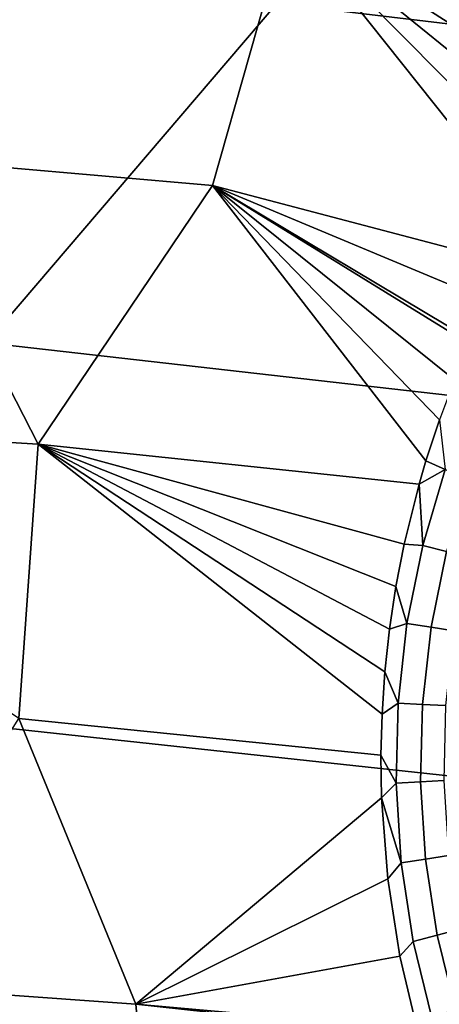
# Model space of a CAD drawing. Header units: metres. Extents: x -240 to 45, y -77 to 27.
# Tile 279 of 656: x -215.1 to -214.464, y 12.318 to 13.809. Entities that reach past the tile are written whole.
import ezdxf

# ---------------------------------------------------------------- set-up
doc = ezdxf.new("R2010")
doc.units = ezdxf.units.M
doc.layers.add('solid_102011X2', color=7, linetype='CONTINUOUS')

msp = doc.modelspace()

# ---------------------------------------------------------------- linework, layer by layer
at = {"layer": 'solid_102011X2'}
for points in [[(-212.859802, 14.153279, 304.391418), (-214.254639, 14.326181, 302.750153), (-214.710617, 13.833681, 303.080658), (-213.308197, 13.667066, 304.720764)], [(-214.807831, 13.558089, 272.023468), (-215.295013, 13.60066, 272.146851), (-215.398087, 14.024789, 272.119141), (-214.694092, 13.960668, 271.941498)], [(-214.710617, 13.833681, 303.080658), (-216.104492, 14.002638, 301.431458), (-216.551743, 13.482321, 301.750885), (-215.150238, 13.319945, 303.399323)], [(-214.356964, 13.439685, 271.914978), (-214.807831, 13.558089, 272.023468), (-214.694092, 13.960668, 271.941498), (-214.323898, 13.495448, 271.901123)], [(-214.078766, 13.790403, 271.798981), (-214.694092, 13.960668, 271.941498), (-213.994492, 13.860835, 271.764862)], [(-214.298035, 13.514844, 271.89209), (-214.323898, 13.495448, 271.901123), (-214.694092, 13.960668, 271.941498), (-214.287781, 13.550559, 271.885925)], [(-214.250763, 13.601848, 271.870392), (-214.287781, 13.550559, 271.885925), (-214.694092, 13.960668, 271.941498)], [(-214.210861, 13.65219, 271.853668), (-214.250763, 13.601848, 271.870392), (-214.694092, 13.960668, 271.941498)], [(-214.168793, 13.700503, 271.836121), (-214.210861, 13.65219, 271.853668), (-214.694092, 13.960668, 271.941498)], [(-214.124756, 13.746585, 271.817871), (-214.168793, 13.700503, 271.836121), (-214.694092, 13.960668, 271.941498)], [(-214.078766, 13.790403, 271.798981), (-214.124756, 13.746585, 271.817871), (-214.694092, 13.960668, 271.941498)], [(-213.308197, 13.667066, 304.720764), (-214.710617, 13.833681, 303.080658), (-215.150238, 13.319945, 303.399323), (-213.74054, 13.159837, 305.03833)], [(-215.072098, 13.166574, 272.11731), (-215.65097, 13.201301, 272.264221), (-215.657715, 13.242685, 272.264435), (-215.295013, 13.60066, 272.146851)], [(-215.072098, 13.166574, 272.11731), (-215.295013, 13.60066, 272.146851), (-214.807831, 13.558089, 272.023468)], [(-214.484589, 13.141448, 271.966919), (-214.495056, 13.105794, 271.970856), (-215.072098, 13.166574, 272.11731), (-214.807831, 13.558089, 272.023468)], [(-214.464188, 13.203273, 271.958984), (-214.484589, 13.141448, 271.966919), (-214.807831, 13.558089, 272.023468)], [(-214.441193, 13.26413, 271.949768), (-214.464188, 13.203273, 271.958984), (-214.807831, 13.558089, 272.023468)], [(-214.418365, 13.317857, 271.94046), (-214.441193, 13.26413, 271.949768), (-214.807831, 13.558089, 272.023468)], [(-214.415649, 13.323877, 271.939362), (-214.418365, 13.317857, 271.94046), (-214.807831, 13.558089, 272.023468)], [(-214.387543, 13.382474, 271.927734), (-214.415649, 13.323877, 271.939362), (-214.807831, 13.558089, 272.023468)], [(-214.361954, 13.419479, 271.917969), (-214.387543, 13.382474, 271.927734), (-214.807831, 13.558089, 272.023468), (-214.356964, 13.439685, 271.914978)], [(-213.74054, 13.159837, 305.03833), (-215.150238, 13.319945, 303.399323), (-215.572876, 12.785777, 303.705658), (-214.156189, 12.632384, 305.343597)], [(-215.640594, 13.111007, 272.263916), (-215.65097, 13.201301, 272.264221), (-215.072098, 13.166574, 272.11731), (-215.101624, 12.751409, 272.124908)], [(-214.455719, 13.128432, 271.958069), (-214.484589, 13.141448, 271.966919), (-214.464188, 13.203273, 271.958984)], [(-214.551102, 12.757655, 271.986755), (-214.552734, 12.695935, 271.985504), (-215.101624, 12.751409, 272.124908), (-215.072098, 13.166574, 272.11731)], [(-214.517517, 13.01517, 271.978882), (-215.072098, 13.166574, 272.11731), (-214.495056, 13.105794, 271.970856)], [(-214.546799, 12.821961, 271.986816), (-214.551102, 12.757655, 271.986755), (-215.072098, 13.166574, 272.11731)], [(-214.539749, 12.886517, 271.985535), (-214.546799, 12.821961, 271.986816), (-215.072098, 13.166574, 272.11731)], [(-214.529999, 12.951027, 271.98288), (-214.539749, 12.886517, 271.985535), (-215.072098, 13.166574, 272.11731)], [(-214.517517, 13.01517, 271.978882), (-214.529999, 12.951027, 271.98288), (-215.072098, 13.166574, 272.11731)], [(-214.455719, 13.128432, 271.958069), (-214.495056, 13.105794, 271.970856), (-214.484589, 13.141448, 271.966919)], [(-214.455719, 13.128432, 271.958069), (-214.489532, 13.01333, 271.970306), (-214.495056, 13.105794, 271.970856)], [(-214.420914, 13.115626, 271.94223), (-214.453613, 13.004047, 271.954468), (-214.489532, 13.01333, 271.970306), (-214.455719, 13.128432, 271.958069)], [(-214.489532, 13.01333, 271.970306), (-214.517517, 13.01517, 271.978882), (-214.495056, 13.105794, 271.970856)], [(-214.489532, 13.01333, 271.970306), (-214.513382, 12.894969, 271.977661), (-214.529999, 12.951027, 271.98288), (-214.517517, 13.01517, 271.978882)], [(-214.453613, 13.004047, 271.954468), (-214.476669, 12.889318, 271.961945), (-214.513382, 12.894969, 271.977661), (-214.489532, 13.01333, 271.970306)], [(-214.420166, 12.994957, 271.933838), (-214.442413, 12.883838, 271.941376), (-214.476669, 12.889318, 271.961945), (-214.453613, 13.004047, 271.954468)], [(-214.513382, 12.894969, 271.977661), (-214.539749, 12.886517, 271.985535), (-214.529999, 12.951027, 271.98288)], [(-214.513382, 12.894969, 271.977661), (-214.526932, 12.774575, 271.980042), (-214.546799, 12.821961, 271.986816), (-214.539749, 12.886517, 271.985535)], [(-214.476669, 12.889318, 271.961945), (-214.489761, 12.77262, 271.964508), (-214.526932, 12.774575, 271.980042), (-214.513382, 12.894969, 271.977661)], [(-214.442413, 12.883838, 271.941376), (-214.455002, 12.770828, 271.944122), (-214.489761, 12.77262, 271.964508), (-214.476669, 12.889318, 271.961945)], [(-214.526932, 12.774575, 271.980042), (-214.551102, 12.757655, 271.986755), (-214.546799, 12.821961, 271.986816)], [(-214.156189, 12.632384, 305.343597), (-215.572876, 12.785777, 303.705658), (-215.977859, 12.23201, 303.999176), (-214.554504, 12.085532, 305.636169)], [(-214.526932, 12.774575, 271.980042), (-214.529907, 12.653405, 271.977356), (-214.552734, 12.695935, 271.985504), (-214.551102, 12.757655, 271.986755)], [(-214.489761, 12.77262, 271.964508), (-214.492615, 12.655173, 271.962097), (-214.529907, 12.653405, 271.977356), (-214.526932, 12.774575, 271.980042)], [(-214.455002, 12.770828, 271.944122), (-214.457703, 12.657096, 271.941986), (-214.492615, 12.655173, 271.962097), (-214.489761, 12.77262, 271.964508)], [(-214.924271, 12.31864, 272.053101), (-215.354813, 12.349429, 272.162323), (-215.101624, 12.751409, 272.124908)], [(-214.551758, 12.630931, 271.982849), (-214.924271, 12.31864, 272.053101), (-215.101624, 12.751409, 272.124908), (-214.552734, 12.695935, 271.985504)], [(-214.529907, 12.653405, 271.977356), (-214.551758, 12.630931, 271.982849), (-214.552734, 12.695935, 271.985504)], [(-214.529907, 12.653405, 271.977356), (-214.522263, 12.532729, 271.969727), (-214.551758, 12.630931, 271.982849)], [(-214.492615, 12.655173, 271.962097), (-214.485168, 12.538202, 271.954834), (-214.522263, 12.532729, 271.969727), (-214.529907, 12.653405, 271.977356)], [(-214.457703, 12.657096, 271.941986), (-214.45047, 12.543821, 271.935059), (-214.485168, 12.538202, 271.954834), (-214.492615, 12.655173, 271.962097)], [(-214.551758, 12.630931, 271.982849), (-214.542435, 12.508316, 271.974243), (-214.924271, 12.31864, 272.053101)], [(-212.733994, 12.481375, 306.971497), (-214.156189, 12.632384, 305.343597), (-214.554504, 12.085532, 305.636169), (-213.125931, 11.941332, 307.262726)], [(-214.522263, 12.532729, 271.969727), (-214.542435, 12.508316, 271.974243), (-214.551758, 12.630931, 271.982849)], [(-214.485168, 12.538202, 271.954834), (-214.46756, 12.42293, 271.942932), (-214.504105, 12.413812, 271.957397), (-214.522263, 12.532729, 271.969727)], [(-214.45047, 12.543821, 271.935059), (-214.433395, 12.432181, 271.923615), (-214.46756, 12.42293, 271.942932), (-214.485168, 12.538202, 271.954834)], [(-214.522263, 12.532729, 271.969727), (-214.504105, 12.413812, 271.957397), (-214.524139, 12.391437, 271.961639), (-214.542435, 12.508316, 271.974243)], [(-214.542435, 12.508316, 271.974243), (-214.524139, 12.391437, 271.961639), (-214.924271, 12.31864, 272.053101)], [(-214.46756, 12.42293, 271.942932), (-214.440002, 12.310525, 271.926758), (-214.475662, 12.297861, 271.940704), (-214.504105, 12.413812, 271.957397)], [(-214.433395, 12.432181, 271.923615), (-214.406693, 12.323298, 271.907928), (-214.440002, 12.310525, 271.926758), (-214.46756, 12.42293, 271.942932)], [(-214.504105, 12.413812, 271.957397), (-214.475662, 12.297861, 271.940704), (-214.49791, 12.280964, 271.94574), (-214.524139, 12.391437, 271.961639)], [(-214.524139, 12.391437, 271.961639), (-214.49791, 12.280964, 271.94574), (-214.924271, 12.31864, 272.053101)], [(-215.354813, 12.349429, 272.162323), (-214.924271, 12.31864, 272.053101), (-214.884583, 11.896687, 271.989655), (-215.497086, 11.936216, 272.144592)], [(-214.464523, 12.176563, 271.927094), (-214.884583, 11.896687, 271.989655), (-214.924271, 12.31864, 272.053101), (-214.495346, 12.271899, 271.944275)], [(-214.49791, 12.280964, 271.94574), (-214.495346, 12.271899, 271.944275), (-214.924271, 12.31864, 272.053101)]]:
    msp.add_3dface(points, dxfattribs=at)

doc.saveas('drawing.dxf')
